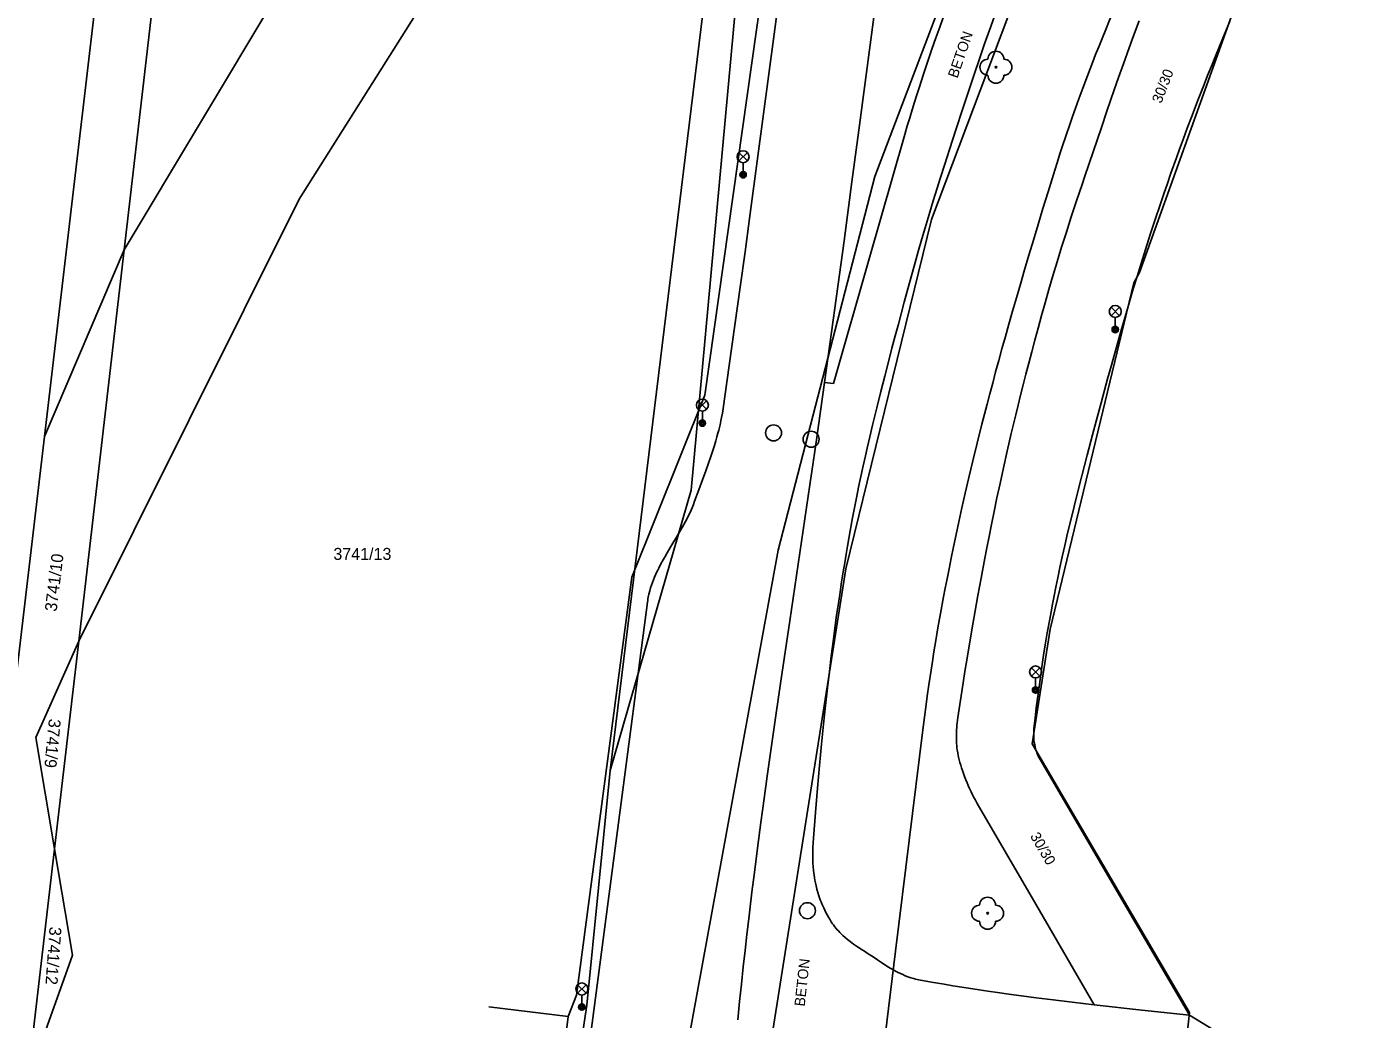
# Model space of a CAD drawing. Extents: x -540150 to -533593, y -1185082 to -1180066.
# Drawn here: x -536731.6 to -536648.3, y -1182998.6 to -1182936.6 of the extents above; entities that cross this region are included whole.
import ezdxf

# ---------------------------------------------------------------- set-up
doc = ezdxf.new("R2010")
doc.units = 0
for name, color, linetype in [('KN_HRAN_PARCEL', 7, 'Continuous'), ('KN_PARC_Č', 7, 'Continuous'), ('KN_VKP_HRAN_', 7, 'Continuous'), ('Vrstva 10', 7, 'Continuous'), ('Vrstva 11', 7, 'Continuous'), ('Vrstva 13', 7, 'Continuous'), ('Vrstva 22', 7, 'Continuous'), ('Vrstva 27', 7, 'Continuous'), ('Vrstva 33', 7, 'Continuous'), ('Vrstva 40', 7, 'Continuous'), ('Vrstva 5', 7, 'Continuous'), ('Vrstva 7', 7, 'Continuous')]:
    doc.layers.add(name, color=color, linetype=linetype)

msp = doc.modelspace()

# ---------------------------------------------------------------- linework, layer by layer
at = {"layer": 'KN_HRAN_PARCEL'}
for p, q in [((-536730.45, -1182962.201), (-536721.68, -1182887.581)), ((-536718.08, -1182887.061), (-536725.47, -1182950.551)), ((-536686.2, -1182910.371), (-536695.09, -1182983.091)), ((-536725.47, -1182950.551), (-536712.33, -1182928.621)), ((-536671.67, -1182927.851), (-536678.55, -1182945.961)), ((-536675.01, -1182948.651), (-536667.58, -1182928.961)), ((-536655.94, -1182935.071), (-536662, -1182951.961)), ((-536707.01, -1182935.461), (-536714.52, -1182947.381)), ((-536678.55, -1182945.961), (-536684.6, -1182969.321)), ((-536714.52, -1182947.381), (-536728.31, -1182974.991)), ((-536680.37, -1182970.481), (-536675.01, -1182948.651)), ((-536730.45, -1182962.201), (-536725.47, -1182950.551)), ((-536728.31, -1182974.991), (-536725.47, -1182950.551)), ((-536662.36, -1182952.601), (-536667.59, -1182974.241)), ((-536662, -1182951.961), (-536662.36, -1182952.601)), ((-536730.45, -1182962.201), (-536732.47, -1182979.381)), ((-536684.6, -1182969.321), (-536691.46, -1183006.841)), ((-536686.32, -1183008.081), (-536680.37, -1182970.481)), ((-536667.59, -1182974.241), (-536668.72, -1182981.411)), ((-536728.31, -1182974.991), (-536731, -1182981.021)), ((-536729.82, -1182987.971), (-536728.31, -1182974.991)), ((-536731, -1182981.021), (-536729.82, -1182987.971)), ((-536668.72, -1182981.411), (-536658.88, -1182998.211)), ((-536695.09, -1182983.091), (-536696.55, -1182997.741)), ((-536731.52, -1183002.521), (-536729.82, -1182987.971)), ((-536728.7, -1182994.621), (-536729.82, -1182987.971)), ((-536731.52, -1183002.521), (-536728.7, -1182994.621)), ((-536696.55, -1182997.741), (-536697.92, -1183006.771)), ((-536658.88, -1182998.211), (-536659.78, -1183006.191))]:
    msp.add_line(p, q, dxfattribs=at)
at = {"layer": 'KN_VKP_HRAN_'}
for p, q in [((-536681.35, -1182870.731), (-536690.02, -1182965.571)), ((-536690.02, -1182965.571), (-536695.09, -1182983.091))]:
    msp.add_line(p, q, dxfattribs=at)
at = {"layer": 'Vrstva 10'}
for p, q in [((-536678.792, -1182937.419), (-536676.55, -1182920.471)), ((-536685.856, -1182944.693), (-536684.049, -1182931.057)), ((-536679.544, -1182943.067), (-536678.792, -1182937.419)), ((-536686.378, -1182948.588), (-536685.856, -1182944.693)), ((-536659.702, -1182944.801), (-536660.038, -1182945.744)), ((-536683.859, -1182973.725), (-536683.019, -1182968.069)), ((-536694.575, -1182986.361), (-536692.76, -1182972.571)), ((-536684.417, -1182977.496), (-536683.859, -1182973.725)), ((-536684.732, -1182979.651), (-536684.417, -1182977.496)), ((-536668.22, -1182982.401), (-536663.545, -1182990.391)), ((-536696.39, -1183000.151), (-536694.575, -1182986.361)), ((-536686.097, -1182989.63), (-536685.878, -1182987.926))]:
    msp.add_line(p, q, dxfattribs=at)
for points in [[(-536656.372, -1182936.309), (-536656.69, -1182937.066), (-536656.985, -1182937.776), (-536657.259, -1182938.442), (-536657.513, -1182939.068), (-536657.749, -1182939.656), (-536657.968, -1182940.208), (-536658.373, -1182941.244), (-536658.722, -1182942.153), (-536659.023, -1182942.951), (-536659.283, -1182943.651), (-536659.507, -1182944.264), (-536659.702, -1182944.801)], [(-536680.474, -1182949.983), (-536679.976, -1182946.295), (-536679.544, -1182943.067)], [(-536660.038, -1182945.744), (-536660.286, -1182946.453), (-536660.47, -1182946.986), (-536660.742, -1182947.788), (-536661.01, -1182948.591)], [(-536687.29, -1182955.244), (-536686.963, -1182952.881), (-536686.659, -1182950.665), (-536686.378, -1182948.588)], [(-536661.01, -1182948.591), (-536661.335, -1182949.587), (-536661.633, -1182950.52), (-536661.907, -1182951.396), (-536662.159, -1182952.217), (-536662.392, -1182952.986), (-536662.607, -1182953.709), (-536662.806, -1182954.386), (-536663.173, -1182955.658), (-536663.489, -1182956.773), (-536663.761, -1182957.751)], [(-536681.69, -1182958.841), (-536681.358, -1182956.444), (-536681.048, -1182954.197), (-536680.474, -1182949.983)], [(-536688.797, -1182963.462), (-536688.674, -1182963.092), (-536688.571, -1182962.767), (-536688.485, -1182962.481), (-536688.414, -1182962.231), (-536688.354, -1182962.011), (-536688.304, -1182961.818), (-536688.223, -1182961.479), (-536688.167, -1182961.224), (-536688.128, -1182961.031), (-536688.076, -1182960.742), (-536688.03, -1182960.451), (-536687.645, -1182957.764), (-536687.29, -1182955.244)], [(-536663.761, -1182957.751), (-536663.997, -1182958.608), (-536664.405, -1182960.113), (-536664.708, -1182961.246), (-536664.935, -1182962.098), (-536665.273, -1182963.381), (-536665.611, -1182964.67), (-536665.865, -1182965.656), (-536666.097, -1182966.58)], [(-536683.019, -1182968.069), (-536682.605, -1182965.24), (-536682.401, -1182963.826), (-536682.2, -1182962.411), (-536681.944, -1182960.626), (-536681.816, -1182959.734), (-536681.69, -1182958.841)], [(-536692.76, -1182972.571), (-536692.745, -1182972.463), (-536692.727, -1182972.358), (-536692.708, -1182972.255), (-536692.665, -1182972.054), (-536692.616, -1182971.861), (-536692.563, -1182971.676), (-536692.506, -1182971.499), (-536692.446, -1182971.328), (-536692.383, -1182971.164), (-536692.319, -1182971.007), (-536692.254, -1182970.855), (-536692.188, -1182970.709), (-536692.121, -1182970.568), (-536692.054, -1182970.432), (-536691.92, -1182970.17), (-536691.788, -1182969.927), (-536691.66, -1182969.7), (-536691.537, -1182969.487), (-536691.302, -1182969.091), (-536690.886, -1182968.397), (-536690.732, -1182968.136), (-536690.599, -1182967.906), (-536690.486, -1182967.704), (-536690.39, -1182967.527), (-536690.308, -1182967.371), (-536690.238, -1182967.234), (-536690.12, -1182966.992), (-536690.036, -1182966.809), (-536689.975, -1182966.671), (-536689.89, -1182966.462), (-536689.81, -1182966.251), (-536689.549, -1182965.537), (-536689.317, -1182964.912), (-536689.115, -1182964.365), (-536688.943, -1182963.884), (-536688.797, -1182963.462)], [(-536666.097, -1182966.58), (-536666.307, -1182967.447), (-536666.499, -1182968.259)], [(-536666.499, -1182968.259), (-536666.674, -1182969.021), (-536666.833, -1182969.735), (-536666.978, -1182970.405), (-536667.11, -1182971.033), (-536667.23, -1182971.622), (-536667.34, -1182972.173), (-536667.44, -1182972.691), (-536667.532, -1182973.176), (-536667.616, -1182973.631), (-536667.767, -1182974.483), (-536667.893, -1182975.229), (-536667.998, -1182975.882), (-536668.087, -1182976.453), (-536668.161, -1182976.953), (-536668.224, -1182977.39)], [(-536668.224, -1182977.39), (-536668.328, -1182978.156), (-536668.402, -1182978.73)], [(-536668.402, -1182978.73), (-536668.455, -1182979.16), (-536668.53, -1182979.805), (-536668.6, -1182980.451), (-536668.611, -1182980.574), (-536668.617, -1182980.69), (-536668.619, -1182980.8), (-536668.618, -1182980.904), (-536668.614, -1182981.002), (-536668.608, -1182981.094), (-536668.6, -1182981.18), (-536668.58, -1182981.341), (-536668.556, -1182981.481), (-536668.53, -1182981.603), (-536668.504, -1182981.708), (-536668.478, -1182981.799), (-536668.453, -1182981.878), (-536668.405, -1182982.014), (-536668.364, -1182982.114), (-536668.331, -1182982.188), (-536668.278, -1182982.296), (-536668.22, -1182982.401)], [(-536685.878, -1182987.926), (-536685.667, -1182986.329), (-536685.464, -1182984.833), (-536685.27, -1182983.43), (-536685.085, -1182982.115), (-536684.732, -1182979.651)], [(-536687.111, -1182998.663), (-536686.999, -1182997.526), (-536686.886, -1182996.424), (-536686.772, -1182995.358), (-536686.658, -1182994.325), (-536686.544, -1182993.325), (-536686.431, -1182992.356), (-536686.318, -1182991.418), (-536686.207, -1182990.51), (-536686.097, -1182989.63)], [(-536663.545, -1182990.391), (-536658.87, -1182998.381), (-536648.325, -1183004.833)]]:
    msp.add_lwpolyline(points, dxfattribs=at)
at = {"layer": 'Vrstva 11'}
for p, q in [((-536672.345, -1182939.594), (-536672.008, -1182938.604)), ((-536678.9, -1182951.111), (-536676.67, -1182943.331)), ((-536664.902, -1182944.412), (-536665.42, -1182945.931)), ((-536675.397, -1182949.161), (-536675.217, -1182948.551)), ((-536681.13, -1182958.891), (-536678.9, -1182951.111)), ((-536681.69, -1182958.841), (-536681.13, -1182958.891)), ((-536672.264, -1182984.94), (-536672.15, -1182985.141)), ((-536672.15, -1182985.141), (-536668.49, -1182991.431)), ((-536668.49, -1182991.431), (-536664.83, -1182997.721))]:
    msp.add_line(p, q, dxfattribs=at)
for points in [[(-536672.008, -1182938.604), (-536671.689, -1182937.678), (-536671.385, -1182936.812), (-536671.097, -1182936.002), (-536670.823, -1182935.244), (-536670.563, -1182934.534), (-536670.315, -1182933.87), (-536670.08, -1182933.249), (-536669.857, -1182932.668), (-536669.644, -1182932.125), (-536669.443, -1182931.616), (-536669.252, -1182931.139), (-536669.071, -1182930.694), (-536668.727, -1182929.86)], [(-536676.67, -1182943.331), (-536676.517, -1182942.804), (-536676.366, -1182942.295), (-536676.217, -1182941.802), (-536676.071, -1182941.326), (-536675.926, -1182940.865), (-536675.784, -1182940.419), (-536675.503, -1182939.558), (-536675.234, -1182938.752), (-536674.975, -1182937.999), (-536674.728, -1182937.294), (-536674.492, -1182936.635), (-536674.268, -1182936.018), (-536674.054, -1182935.44), (-536673.852, -1182934.9), (-536673.66, -1182934.393)], [(-536662.025, -1182936.241), (-536662.251, -1182936.837), (-536662.46, -1182937.397), (-536662.653, -1182937.924), (-536663.01, -1182938.914), (-536663.318, -1182939.784), (-536663.584, -1182940.547), (-536664.045, -1182941.888), (-536664.388, -1182942.896), (-536664.902, -1182944.412)], [(-536675.217, -1182948.551), (-536674.895, -1182947.483), (-536674.65, -1182946.683), (-536674.464, -1182946.082), (-536674.179, -1182945.182), (-536673.89, -1182944.281), (-536673.47, -1182942.99), (-536673.074, -1182941.782), (-536672.699, -1182940.651), (-536672.345, -1182939.594)], [(-536665.42, -1182945.931), (-536665.598, -1182946.452), (-536665.942, -1182947.479), (-536666.268, -1182948.476), (-536666.577, -1182949.442), (-536666.87, -1182950.378), (-536667.148, -1182951.287), (-536667.412, -1182952.168), (-536667.663, -1182953.021), (-536667.902, -1182953.849), (-536668.128, -1182954.652), (-536668.344, -1182955.43)], [(-536677.922, -1182958.432), (-536677.693, -1182957.536), (-536677.477, -1182956.699), (-536677.272, -1182955.916), (-536677.079, -1182955.183), (-536676.711, -1182953.812), (-536676.383, -1182952.616), (-536676.091, -1182951.571), (-536675.832, -1182950.658), (-536675.602, -1182949.859), (-536675.397, -1182949.161)], [(-536668.344, -1182955.43), (-536668.549, -1182956.184), (-536668.745, -1182956.915), (-536668.931, -1182957.624), (-536669.108, -1182958.311), (-536669.277, -1182958.977), (-536669.439, -1182959.623), (-536669.593, -1182960.248), (-536669.74, -1182960.854), (-536670.019, -1182962.03), (-536670.273, -1182963.133), (-536670.506, -1182964.168), (-536670.718, -1182965.138)], [(-536680.09, -1182968.111), (-536679.937, -1182967.284), (-536679.798, -1182966.561), (-536679.673, -1182965.929), (-536679.561, -1182965.375), (-536679.46, -1182964.892), (-536679.278, -1182964.045), (-536679.137, -1182963.411), (-536679.029, -1182962.936), (-536678.862, -1182962.223), (-536678.69, -1182961.511), (-536678.419, -1182960.414), (-536678.163, -1182959.389), (-536677.922, -1182958.432)], [(-536670.718, -1182965.138), (-536670.913, -1182966.049), (-536671.092, -1182966.903), (-536671.256, -1182967.704), (-536671.407, -1182968.456), (-536671.546, -1182969.16), (-536671.674, -1182969.821), (-536671.909, -1182971.061), (-536672.108, -1182972.147), (-536672.278, -1182973.097), (-536672.423, -1182973.929), (-536672.548, -1182974.658)], [(-536681.272, -1182975.928), (-536681.157, -1182975.025), (-536681.044, -1182974.177), (-536680.935, -1182973.383), (-536680.828, -1182972.639), (-536680.724, -1182971.941), (-536680.624, -1182971.287), (-536680.527, -1182970.674), (-536680.433, -1182970.1), (-536680.344, -1182969.561), (-536680.257, -1182969.057), (-536680.09, -1182968.111)], [(-536672.548, -1182974.658), (-536672.761, -1182975.933), (-536672.916, -1182976.889), (-536673.03, -1182977.607), (-536673.197, -1182978.684), (-536673.36, -1182979.761), (-536673.384, -1182979.935), (-536673.404, -1182980.099), (-536673.419, -1182980.254), (-536673.431, -1182980.399), (-536673.44, -1182980.536), (-536673.446, -1182980.664), (-536673.45, -1182980.785), (-536673.452, -1182981.012), (-536673.447, -1182981.21), (-536673.438, -1182981.383), (-536673.426, -1182981.535), (-536673.413, -1182981.667), (-536673.398, -1182981.783), (-536673.368, -1182981.984), (-536673.34, -1182982.135), (-536673.316, -1182982.247), (-536673.276, -1182982.415), (-536673.23, -1182982.581), (-536673.179, -1182982.75), (-536673.129, -1182982.907), (-536673.032, -1182983.199), (-536672.941, -1182983.452), (-536672.857, -1182983.671), (-536672.781, -1182983.86), (-536672.711, -1182984.025), (-536672.648, -1182984.168), (-536672.533, -1182984.416)], [(-536681.51, -1182977.921), (-536681.39, -1182976.893), (-536681.272, -1182975.928)], [(-536682.39, -1182987.311), (-536682.26, -1182985.699), (-536682.132, -1182984.186), (-536682.005, -1182982.768), (-536681.879, -1182981.437), (-536681.755, -1182980.189), (-536681.631, -1182979.019), (-536681.51, -1182977.921)], [(-536672.533, -1182984.416), (-536672.443, -1182984.6), (-536672.373, -1182984.737), (-536672.264, -1182984.94)], [(-536678.593, -1182994.774), (-536679.02, -1182994.491), (-536679.188, -1182994.382), (-536679.344, -1182994.281), (-536679.63, -1182994.093), (-536679.874, -1182993.925), (-536680.081, -1182993.774), (-536680.259, -1182993.637), (-536680.41, -1182993.512), (-536680.539, -1182993.397), (-536680.649, -1182993.292), (-536680.744, -1182993.197), (-536680.825, -1182993.111), (-536680.895, -1182993.033), (-536680.955, -1182992.963), (-536681.059, -1182992.835), (-536681.134, -1182992.735), (-536681.189, -1182992.657), (-536681.271, -1182992.537), (-536681.35, -1182992.411), (-536681.443, -1182992.254), (-536681.528, -1182992.102), (-536681.606, -1182991.954), (-536681.678, -1182991.81), (-536681.744, -1182991.671), (-536681.804, -1182991.537), (-536681.86, -1182991.406), (-536681.911, -1182991.279), (-536681.957, -1182991.156), (-536682, -1182991.037), (-536682.039, -1182990.922), (-536682.109, -1182990.698), (-536682.168, -1182990.487), (-536682.217, -1182990.29), (-536682.258, -1182990.105), (-536682.292, -1182989.931), (-536682.32, -1182989.768), (-536682.343, -1182989.615), (-536682.362, -1182989.472), (-536682.378, -1182989.337), (-536682.401, -1182989.085), (-536682.416, -1182988.863), (-536682.425, -1182988.67), (-536682.429, -1182988.5), (-536682.431, -1182988.352), (-536682.429, -1182988.092), (-536682.424, -1182987.897), (-536682.41, -1182987.604), (-536682.39, -1182987.311)], [(-536677.887, -1182995.239), (-536678.17, -1182995.056), (-536678.593, -1182994.774)], [(-536668.456, -1182997.29), (-536669.375, -1182997.17), (-536670.178, -1182997.061), (-536670.88, -1182996.961), (-536671.494, -1182996.872), (-536672.032, -1182996.791), (-536672.972, -1182996.645), (-536673.677, -1182996.53), (-536674.205, -1182996.442), (-536674.998, -1182996.304), (-536675.79, -1182996.161), (-536675.902, -1182996.139), (-536676.009, -1182996.114), (-536676.111, -1182996.088), (-536676.21, -1182996.06), (-536676.304, -1182996.03), (-536676.485, -1182995.968), (-536676.652, -1182995.903), (-536676.807, -1182995.836), (-536676.951, -1182995.77), (-536677.084, -1182995.704), (-536677.208, -1182995.639), (-536677.324, -1182995.577), (-536677.538, -1182995.453), (-536677.725, -1182995.341), (-536677.887, -1182995.239)], [(-536658.87, -1182998.381), (-536661.85, -1182998.051), (-536664.83, -1182997.721), (-536666.205, -1182997.565), (-536667.406, -1182997.422), (-536668.456, -1182997.29)]]:
    msp.add_lwpolyline(points, dxfattribs=at)
at = {"layer": 'Vrstva 13'}
for p, q in [((-536675.55, -1182980.541), (-536677.25, -1182994.376)), ((-536677.25, -1182994.376), (-536678.95, -1183008.211))]:
    msp.add_line(p, q, dxfattribs=at)
for points in [[(-536662.323, -1182932.596), (-536662.684, -1182933.406), (-536663.017, -1182934.166), (-536663.326, -1182934.881), (-536663.611, -1182935.552), (-536663.875, -1182936.183), (-536664.119, -1182936.775), (-536664.345, -1182937.331), (-536664.555, -1182937.854), (-536664.749, -1182938.345), (-536664.93, -1182938.806), (-536665.263, -1182939.673), (-536665.548, -1182940.434), (-536665.794, -1182941.103), (-536666.005, -1182941.689)], [(-536666.005, -1182941.689), (-536666.187, -1182942.203), (-536666.345, -1182942.654), (-536666.615, -1182943.446), (-536666.814, -1182944.042), (-536666.961, -1182944.49), (-536667.178, -1182945.164), (-536667.39, -1182945.841), (-536667.721, -1182946.913), (-536668.039, -1182947.952), (-536668.345, -1182948.958), (-536668.638, -1182949.934), (-536668.921, -1182950.879)], [(-536668.921, -1182950.879), (-536669.191, -1182951.795), (-536669.451, -1182952.683), (-536669.701, -1182953.544), (-536669.94, -1182954.378), (-536670.169, -1182955.186), (-536670.389, -1182955.969), (-536670.6, -1182956.729), (-536670.802, -1182957.464), (-536670.996, -1182958.178), (-536671.181, -1182958.869), (-536671.358, -1182959.539), (-536671.528, -1182960.188)], [(-536671.528, -1182960.188), (-536671.852, -1182961.448), (-536672.149, -1182962.629), (-536672.42, -1182963.738), (-536672.668, -1182964.779), (-536672.896, -1182965.756), (-536673.104, -1182966.672), (-536673.295, -1182967.532), (-536673.47, -1182968.339), (-536673.63, -1182969.096), (-536673.777, -1182969.807)], [(-536673.777, -1182969.807), (-536673.911, -1182970.473), (-536674.035, -1182971.098)], [(-536674.035, -1182971.098), (-536674.149, -1182971.685), (-536674.253, -1182972.236), (-536674.443, -1182973.269), (-536674.603, -1182974.174), (-536674.738, -1182974.967), (-536674.853, -1182975.661), (-536674.95, -1182976.269), (-536675.033, -1182976.802), (-536675.172, -1182977.735), (-536675.273, -1182978.435), (-536675.345, -1182978.961), (-536675.45, -1182979.751), (-536675.55, -1182980.541)]]:
    msp.add_lwpolyline(points, dxfattribs=at)
at = {"layer": 'Vrstva 22'}
for centre in [(-536670.98, -1182939.131), (-536671.5, -1182992.001)]:
    msp.add_circle(centre, 0.05, dxfattribs=at)
for centre, start, end in [((-536670.98, -1182938.631), 359.99973, 179.99973), ((-536671.48, -1182939.131), 89.99973, 269.99973), ((-536670.48, -1182939.131), 269.99973, 89.99973), ((-536670.98, -1182939.631), 179.99973, 359.99973), ((-536671.5, -1182991.501), 359.99973, 179.99973), ((-536672, -1182992.001), 89.99973, 269.99973), ((-536671, -1182992.001), 269.99973, 89.99973), ((-536671.5, -1182992.501), 179.99973, 359.99973)]:
    msp.add_arc(centre, 0.5, start, end, dxfattribs=at)
at = {"layer": 'Vrstva 27'}
for centre in [(-536684.88, -1182961.981), (-536682.528, -1182962.38), (-536682.76, -1182991.841)]:
    msp.add_circle(centre, 0.5, dxfattribs=at)
at = {"layer": 'Vrstva 33'}
for p, q in [((-536687.045, -1182944.991), (-536686.515, -1182944.461)), ((-536687.045, -1182944.461), (-536686.515, -1182944.991)), ((-536686.78, -1182945.101), (-536686.78, -1182945.851)), ((-536663.785, -1182954.661), (-536663.255, -1182954.131)), ((-536663.785, -1182954.131), (-536663.255, -1182954.661)), ((-536663.52, -1182954.771), (-536663.52, -1182955.521)), ((-536689.595, -1182960.511), (-536689.065, -1182959.981)), ((-536689.595, -1182959.981), (-536689.065, -1182960.511)), ((-536689.33, -1182960.621), (-536689.33, -1182961.371)), ((-536668.765, -1182977.191), (-536668.235, -1182976.661)), ((-536668.765, -1182976.661), (-536668.235, -1182977.191)), ((-536668.5, -1182977.301), (-536668.5, -1182978.051)), ((-536697.125, -1182997.001), (-536696.595, -1182996.471)), ((-536697.125, -1182996.471), (-536696.595, -1182997.001)), ((-536696.86, -1182997.111), (-536696.86, -1182997.861))]:
    msp.add_line(p, q, dxfattribs=at)
for centre, radius in [((-536686.78, -1182944.726), 0.375), ((-536686.78, -1182945.851), 0.2), ((-536686.78, -1182945.851), 0.145), ((-536686.78, -1182945.851), 0.0876), ((-536663.52, -1182954.396), 0.375), ((-536663.52, -1182955.521), 0.2), ((-536663.52, -1182955.521), 0.145), ((-536663.52, -1182955.521), 0.0876), ((-536689.33, -1182960.246), 0.375), ((-536689.33, -1182961.371), 0.2), ((-536689.33, -1182961.371), 0.145), ((-536689.33, -1182961.371), 0.0876), ((-536668.5, -1182976.926), 0.375), ((-536668.5, -1182978.051), 0.2), ((-536668.5, -1182978.051), 0.145), ((-536668.5, -1182978.051), 0.0876), ((-536696.86, -1182996.736), 0.375), ((-536696.86, -1182997.861), 0.2), ((-536696.86, -1182997.861), 0.145), ((-536696.86, -1182997.861), 0.0876)]:
    msp.add_circle(centre, radius, dxfattribs=at)
at = {"layer": 'Vrstva 5'}
for p in [(-536702.683, -1182997.847), (-536698.51, -1183004.941)]:
    msp.add_line(p, (-536697.72, -1182998.451), dxfattribs=at)
at = {"layer": 'Vrstva 7'}
for p, q in [((-536684.49, -1182926.501), (-536689.17, -1182959.631)), ((-536689.17, -1182959.631), (-536693.74, -1182971.001)), ((-536693.74, -1182971.001), (-536697.19, -1182997.131)), ((-536697.19, -1182997.131), (-536697.72, -1182998.451))]:
    msp.add_line(p, q, dxfattribs=at)

# ---------------------------------------------------------------- texts
at = {"layer": 'KN_PARC_Č'}
msp.add_text('3741/13', height=0.75, dxfattribs=at).set_placement((-536712.39, -1182969.921))
for s, rotation, p in [('3741/10', 83, (-536729.694, -1182973.18)), ('3741/9', 264.56919, (-536730.17, -1182979.827)), ('3741/12', 265.90527, (-536730.13, -1182992.828))]:
    msp.add_text(s, height=0.75, rotation=rotation, dxfattribs=at).set_placement(p)
at = {"layer": 'Vrstva 40'}
for s, rotation, p in [('BETON', 70.97401, (-536673.387, -1182939.86)), ('30/30', 68.72873, (-536660.647, -1182941.437)), ('30/30', 300.1941, (-536668.864, -1182987.178)), ('BETON', 83.76173, (-536682.933, -1182997.848))]:
    msp.add_text(s, height=0.65, rotation=rotation, dxfattribs=at).set_placement(p)

doc.saveas('drawing.dxf')
